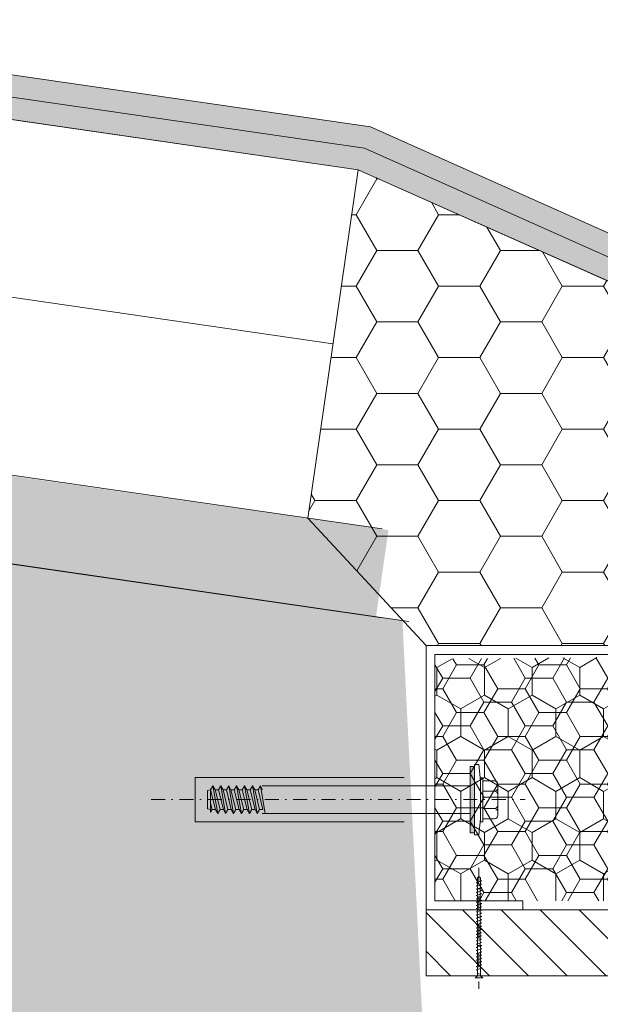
# Model space of a CAD drawing. Header units: millimetres. Extents: x -916886 to 3713765, y -2985421 to 1675785.
# Tile 64 of 656: x -42677 to -42545, y 75136 to 75360. Entities that reach past the tile are written whole.
import ezdxf

# ---------------------------------------------------------------- set-up
doc = ezdxf.new("R2010")
doc.units = ezdxf.units.MM
doc.linetypes.add('CARKOVANA', pattern=[5, 3, -2])
doc.linetypes.add('DASHDOT', pattern=[25.4, 12.7, -6.35, 0, -6.35])
doc.layers.add('_____detaily', color=1, linetype='Continuous')
for name, color, linetype, lineweight in [('A99_N_kce-pohl', 1, 'Continuous', 9), ('A99_N_kce-rez-ten', 1, 'Continuous', 9), ('A99_N_kce-rez-ten @ 200 VP1', 1, 'Continuous', 9), ('A99_N_kce-rez-ten @ 200 VP10', 1, 'Continuous', 9), ('A99_N_kce-rez-ten @ 200 VP11', 1, 'Continuous', 9), ('A99_N_kce-rez-ten @ 200 VP12', 1, 'Continuous', 9), ('A99_N_kce-rez-ten @ 200 VP13', 1, 'Continuous', 9), ('A99_N_kce-rez-ten @ 200 VP14', 1, 'Continuous', 9), ('A99_N_kce-rez-ten @ 200 VP15', 1, 'Continuous', 9), ('A99_N_kce-rez-ten @ 200 VP16', 1, 'Continuous', 9), ('A99_N_kce-rez-ten @ 200 VP17', 1, 'Continuous', 9), ('A99_N_kce-rez-ten @ 200 VP18', 1, 'Continuous', 9), ('A99_N_kce-rez-ten @ 200 VP19', 1, 'Continuous', 9), ('A99_N_kce-rez-ten @ 200 VP2', 1, 'Continuous', 9), ('A99_N_kce-rez-ten @ 200 VP20', 1, 'Continuous', 9), ('A99_N_kce-rez-ten @ 200 VP21', 1, 'Continuous', 9), ('A99_N_kce-rez-ten @ 200 VP22', 1, 'Continuous', 9), ('A99_N_kce-rez-ten @ 200 VP23', 1, 'Continuous', 9), ('A99_N_kce-rez-ten @ 200 VP24', 1, 'Continuous', 9), ('A99_N_kce-rez-ten @ 200 VP25', 1, 'Continuous', 9), ('A99_N_kce-rez-ten @ 200 VP26', 1, 'Continuous', 9), ('A99_N_kce-rez-ten @ 200 VP27', 1, 'Continuous', 9), ('A99_N_kce-rez-ten @ 200 VP28', 1, 'Continuous', 9), ('A99_N_kce-rez-ten @ 200 VP29', 1, 'Continuous', 9), ('A99_N_kce-rez-ten @ 200 VP3', 1, 'Continuous', 9), ('A99_N_kce-rez-ten @ 200 VP30', 1, 'Continuous', 9), ('A99_N_kce-rez-ten @ 200 VP32', 1, 'Continuous', 9), ('A99_N_kce-rez-ten @ 200 VP33', 1, 'Continuous', 9), ('A99_N_kce-rez-ten @ 200 VP34', 1, 'Continuous', 9), ('A99_N_kce-rez-ten @ 200 VP35', 1, 'Continuous', 9), ('A99_N_kce-rez-ten @ 200 VP36', 1, 'Continuous', 9), ('A99_N_kce-rez-ten @ 200 VP37', 1, 'Continuous', 9), ('A99_N_kce-rez-ten @ 200 VP39', 1, 'Continuous', 9), ('A99_N_kce-rez-ten @ 200 VP4', 1, 'Continuous', 9), ('A99_N_kce-rez-ten @ 200 VP40', 1, 'Continuous', 9), ('A99_N_kce-rez-ten @ 200 VP41', 1, 'Continuous', 9), ('A99_N_kce-rez-ten @ 200 VP42', 1, 'Continuous', 9), ('A99_N_kce-rez-ten @ 200 VP43', 1, 'Continuous', 9), ('A99_N_kce-rez-ten @ 200 VP46', 1, 'Continuous', 9), ('A99_N_kce-rez-ten @ 200 VP47', 1, 'Continuous', 9), ('A99_N_kce-rez-ten @ 200 VP48', 1, 'Continuous', 9), ('A99_N_kce-rez-ten @ 200 VP49', 1, 'Continuous', 9), ('A99_N_kce-rez-ten @ 200 VP50', 1, 'Continuous', 9), ('A99_N_kce-rez-ten @ 200 VP51', 1, 'Continuous', 9), ('A99_N_kce-rez-ten @ 200 VP6', 1, 'Continuous', 9), ('A99_N_kce-rez-ten @ 200 VP7', 1, 'Continuous', 9), ('A99_N_kce-rez-ten @ 200 VP8', 1, 'Continuous', 9), ('A99_N_kce-rez-ten @ 200 VPModel', 1, 'Continuous', 9), ('A99_N_sraf', 252, 'Continuous', 0), ('A99_S_kce-rez-ten', 7, 'Continuous', 9), ('A99_S_sraf', 252, 'Continuous', 9)]:
    doc.layers.add(name, color=color, linetype=linetype, lineweight=lineweight)
doc.linetypes.add('IZOLACE', pattern='A,0.00254,-2.54,[134,ltypeshp.shx,S=2.54,R=0,X=-2.54,Y=0],-5.08,[134,ltypeshp.shx,S=2.54,R=180,X=2.54,Y=0],-2.54', length=10.16254)
pattern_1 = [(270, (162135, 1144337.5), (5.41265875, -9.375), [6.25, -12.5]), (30, (162135, 1144337.5), (5.412658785, 9.37499998), [6.25, -12.5]), (330, (162135, 1144337.5), (10.825317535, -2e-08), [-12.5, 6.25])]
pattern_2 = [(180, (1144337.5, -162135), (-9.375, -5.41265875), [6.25, -12.5]), (300, (1144337.5, -162135), (9.37499998, -5.412658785), [6.25, -12.5]), (240, (1144337.5, -162135), (-2e-08, -10.825317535), [-12.5, 6.25])]
pattern_3 = [(1e-14, (-1144337.5, 162135), (9.375, 5.41265875), [6.25, -12.5]), (120, (-1144337.5, 162135), (-9.37499998, 5.412658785), [6.25, -12.5]), (60, (-1144337.5, 162135), (2e-08, 10.825317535), [-12.5, 6.25])]

# ---------------------------------------------------------------- blocks, each defined once
blk = doc.blocks.new('Befestiger_gross')
at = {"layer": '_____detaily', "linetype": 'Continuous', "lineweight": -2}
for p, q in [((0.53, 0.5), (0, 0)), ((0.53, 0.5), (0, 0)), ((0.53, -0.51), (0, 0)), ((0.53, -0.51), (0, 0)), ((2.14, 0.5), (0.53, 0.5)), ((2.14, 0.5), (0.53, 0.5)), ((0.57, 0.5), (0.56, 0.5)), ((0.56, 0.5), (0.56, 0.5)), ((0.57, 0.5), (0.56, 0.5)), ((0.56, 0.5), (0.56, 0.5)), ((1.67, -1.02), (2.31, 1.02)), ((2.31, 1.01), (2.14, 0.5)), ((2.31, 1.01), (2.46, 0.5)), ((2.31, 1.01), (2.46, 0.5)), ((3.33, 0.5), (2.46, 0.5)), ((3.33, 0.5), (2.46, 0.5)), ((2.86, -1.02), (3.49, 1.02)), ((3.49, 1.01), (3.33, 0.5)), ((3.49, 1.01), (3.65, 0.5)), ((3.49, 1.01), (3.65, 0.5)), ((4.52, 0.5), (3.65, 0.5)), ((4.52, 0.5), (3.65, 0.5)), ((4.04, -1.02), (4.68, 1.02)), ((4.52, 0.5), (4.68, 1.01)), ((4.68, 1.01), (4.83, 0.51)), ((4.68, 1.01), (4.83, 0.51)), ((5.69, 0.51), (4.83, 0.51)), ((5.69, 0.51), (4.83, 0.51)), ((5.22, -0.99), (5.86, 1.05)), ((5.69, 0.51), (5.86, 1.04)), ((5.86, 1.04), (6.02, 0.52)), ((5.86, 1.04), (6.02, 0.52)), ((6.88, 0.52), (6.02, 0.52)), ((6.02, 0.52), (6.02, 0.52)), ((6.88, 0.52), (6.02, 0.52)), ((6.02, 0.52), (6.02, 0.52)), ((6.41, -0.99), (7.05, 1.05)), ((6.88, 0.52), (7.05, 1.04)), ((7.05, 1.04), (7.2, 0.52)), ((7.05, 1.04), (7.2, 0.52)), ((8.07, 0.52), (7.2, 0.52)), ((8.07, 0.52), (7.2, 0.52)), ((7.59, -0.99), (8.23, 1.05)), ((8.07, 0.52), (8.23, 1.04)), ((8.23, 1.04), (8.39, 0.52)), ((8.23, 1.04), (8.39, 0.52)), ((9.26, 0.52), (8.39, 0.52)), ((9.26, 0.52), (8.39, 0.52)), ((8.78, -0.99), (9.42, 1.05)), ((9.26, 0.52), (9.42, 1.04)), ((9.42, 1.04), (9.58, 0.52)), ((9.42, 1.04), (9.58, 0.52)), ((10.46, 0.52), (9.58, 0.52)), ((10.46, 0.52), (9.58, 0.52)), ((9.98, -1.02), (10.62, 1.02)), ((10.62, 1.01), (10.46, 0.52)), ((10.62, 1.01), (10.77, 0.5)), ((10.62, 1.01), (10.77, 0.5)), ((11.64, 0.5), (10.77, 0.5)), ((11.64, 0.5), (10.77, 0.5)), ((11.16, -1.02), (11.8, 1.02)), ((11.8, 1.01), (11.64, 0.5)), ((11.8, 1.01), (11.96, 0.5)), ((11.8, 1.01), (11.96, 0.5)), ((12.83, 0.5), (11.96, 0.5)), ((12.83, 0.5), (11.96, 0.5)), ((12.35, -1.02), (12.99, 1.02)), ((12.99, 1.01), (12.83, 0.5)), ((12.99, 1.01), (13.14, 0.51)), ((12.99, 1.01), (13.14, 0.51)), ((14, 0.51), (13.14, 0.51)), ((14, 0.51), (13.14, 0.51)), ((13.53, -0.99), (14.17, 1.05)), ((14.17, 1.04), (14, 0.51)), ((14.17, 1.04), (14.32, 0.52)), ((14.17, 1.04), (14.32, 0.52)), ((15.19, 0.52), (14.32, 0.52)), ((14.32, 0.52), (14.32, 0.52)), ((15.19, 0.52), (14.32, 0.52)), ((14.32, 0.52), (14.32, 0.52)), ((14.72, -0.99), (15.36, 1.05)), ((15.36, 1.04), (15.19, 0.52)), ((15.36, 1.04), (15.51, 0.52)), ((15.36, 1.04), (15.51, 0.52)), ((16.38, 0.52), (15.51, 0.52)), ((16.38, 0.52), (15.51, 0.52)), ((15.9, -0.99), (16.54, 1.05)), ((16.54, 1.04), (16.38, 0.52)), ((16.54, 1.04), (16.7, 0.52)), ((16.54, 1.04), (16.7, 0.52)), ((17.57, 0.52), (16.7, 0.52)), ((17.57, 0.52), (16.7, 0.52)), ((17.09, -0.99), (17.73, 1.05)), ((17.73, 1.04), (17.57, 0.52)), ((17.73, 1.04), (17.89, 0.52)), ((17.73, 1.04), (17.89, 0.52)), ((18.75, 0.52), (17.89, 0.52)), ((18.75, 0.52), (17.89, 0.52)), ((18.28, -0.99), (18.92, 1.05)), ((18.92, 1.04), (18.75, 0.52)), ((18.92, 1.04), (19.07, 0.54)), ((18.92, 1.04), (19.07, 0.54)), ((19.95, 0.54), (19.07, 0.54)), ((19.95, 0.54), (19.07, 0.54)), ((19.47, -0.98), (20.11, 1.06)), ((20.11, 1.05), (19.95, 0.54)), ((20.11, 1.05), (20.27, 0.54)), ((20.11, 1.05), (20.27, 0.54)), ((21.14, 0.54), (20.27, 0.54)), ((20.27, 0.54), (20.27, 0.54)), ((21.14, 0.54), (20.27, 0.54)), ((20.27, 0.54), (20.27, 0.54)), ((20.66, -0.98), (21.3, 1.06)), ((21.3, 1.05), (21.14, 0.54)), ((21.3, 1.05), (21.46, 0.54)), ((21.3, 1.05), (21.46, 0.54)), ((22.32, 0.54), (21.46, 0.54)), ((22.32, 0.54), (21.46, 0.54)), ((21.85, -0.98), (22.49, 1.06)), ((22.49, 1.05), (22.32, 0.54)), ((22.49, 1.05), (22.64, 0.54)), ((22.49, 1.05), (22.64, 0.54)), ((23.51, 0.54), (22.64, 0.54)), ((23.51, 0.54), (22.64, 0.54)), ((23.04, -0.98), (23.67, 1.06)), ((23.67, 1.05), (23.51, 0.54)), ((23.67, 1.05), (23.83, 0.54)), ((23.67, 1.05), (23.83, 0.54)), ((24.7, 0.54), (23.83, 0.54)), ((24.7, 0.54), (23.83, 0.54)), ((24.22, -0.98), (24.86, 1.06)), ((24.86, 1.05), (24.7, 0.54)), ((24.86, 1.05), (25.02, 0.54)), ((24.86, 1.05), (25.02, 0.54)), ((25.88, 0.54), (25.02, 0.54)), ((25.88, 0.54), (25.02, 0.54)), ((25.41, -0.99), (26.05, 1.06)), ((26.05, 1.05), (25.88, 0.54)), ((26.05, 1.05), (26.2, 0.54)), ((26.05, 1.05), (26.2, 0.54)), ((27.04, 0.54), (26.2, 0.54)), ((27.04, 0.54), (26.2, 0.54)), ((26.55, -1.02), (27.19, 1.03)), ((27.19, 1.02), (27.04, 0.54)), ((27.19, 1.02), (27.34, 0.5)), ((27.19, 1.02), (27.34, 0.5)), ((28.21, 0.5), (27.34, 0.5)), ((28.21, 0.5), (27.34, 0.5)), ((27.74, -1.02), (28.38, 1.03)), ((28.38, 1.02), (28.21, 0.5)), ((28.38, 1.02), (28.53, 0.5)), ((28.38, 1.02), (28.53, 0.5)), ((29.4, 0.5), (28.53, 0.5)), ((28.53, 0.5), (28.53, 0.5)), ((29.4, 0.5), (28.53, 0.5)), ((28.53, 0.5), (28.53, 0.5)), ((28.92, -1.02), (29.56, 1.03)), ((29.56, 1.02), (29.4, 0.5)), ((29.56, 1.02), (29.72, 0.5)), ((29.56, 1.02), (29.72, 0.5)), ((30.59, 0.5), (29.72, 0.5)), ((30.59, 0.5), (29.72, 0.5)), ((30.11, -1.02), (30.75, 1.03)), ((30.75, 1.02), (30.59, 0.5)), ((30.75, 1.02), (30.91, 0.5)), ((30.75, 1.02), (30.91, 0.5)), ((31.77, 0.5), (30.91, 0.5)), ((31.77, 0.5), (30.91, 0.5)), ((31.3, -1.02), (31.94, 1.03)), ((31.94, 1.02), (31.77, 0.5)), ((31.94, 1.02), (32.09, 0.5)), ((31.94, 1.02), (32.09, 0.5)), ((32.96, 0.5), (32.09, 0.5)), ((32.96, 0.5), (32.09, 0.5)), ((32.49, -1.02), (33.12, 1.03)), ((33.12, 1.02), (32.96, 0.5)), ((33.12, 1.02), (33.28, 0.5)), ((33.12, 1.02), (33.28, 0.5)), ((34.15, 0.5), (33.28, 0.5)), ((34.15, 0.5), (33.28, 0.5)), ((33.67, -1.02), (34.31, 1.03)), ((34.31, 1.02), (34.15, 0.5)), ((34.31, 1.02), (34.47, 0.5)), ((34.31, 1.02), (34.47, 0.5)), ((36.49, 0.5), (34.47, 0.5)), ((36.49, 0.5), (34.47, 0.5)), ((36.49, 0.5), (37.27, 1.44)), ((36.49, 0.5), (37.27, 1.44)), ((37.27, -1.44), (37.27, 1.44)), ((37.27, -1.44), (37.27, 1.44)), ((1.51, -0.51), (0.53, -0.51)), ((1.51, -0.51), (0.53, -0.51)), ((1.51, -0.51), (1.67, -1.02)), ((1.51, -0.51), (1.67, -1.02)), ((1.67, -1.02), (1.83, -0.51)), ((2.7, -0.51), (1.83, -0.51)), ((2.7, -0.51), (1.83, -0.51)), ((2.7, -0.51), (2.85, -1.02)), ((2.7, -0.51), (2.85, -1.02)), ((2.85, -1.02), (3.01, -0.51)), ((3.89, -0.51), (3.01, -0.51)), ((3.89, -0.51), (3.01, -0.51)), ((3.89, -0.51), (4.04, -1.02)), ((3.89, -0.51), (4.04, -1.02)), ((4.21, -0.49), (4.04, -1.02)), ((5.06, -0.49), (4.21, -0.49)), ((5.06, -0.49), (4.21, -0.49)), ((5.06, -0.49), (5.22, -0.99)), ((5.06, -0.49), (5.22, -0.99)), ((5.38, -0.49), (5.22, -0.99)), ((6.25, -0.49), (5.38, -0.49)), ((6.25, -0.49), (5.38, -0.49)), ((6.25, -0.49), (6.4, -0.99)), ((6.25, -0.49), (6.4, -0.99)), ((6.57, -0.49), (6.4, -0.99)), ((7.44, -0.49), (6.57, -0.49)), ((7.44, -0.49), (6.57, -0.49)), ((7.44, -0.49), (7.59, -0.99)), ((7.44, -0.49), (7.59, -0.99)), ((7.75, -0.49), (7.59, -0.99)), ((8.63, -0.49), (7.75, -0.49)), ((8.63, -0.49), (7.75, -0.49)), ((8.63, -0.49), (8.78, -0.99)), ((8.63, -0.49), (8.78, -0.99)), ((8.94, -0.49), (8.78, -0.99)), ((9.81, -0.49), (8.94, -0.49)), ((9.81, -0.49), (8.94, -0.49)), ((9.81, -0.49), (9.97, -1.02)), ((9.81, -0.49), (9.97, -1.02)), ((10.14, -0.51), (9.97, -1.02)), ((11.01, -0.51), (10.14, -0.51)), ((11.01, -0.51), (10.14, -0.51)), ((11.01, -0.51), (11.16, -1.02)), ((11.01, -0.51), (11.16, -1.02)), ((11.32, -0.51), (11.16, -1.02)), ((12.19, -0.51), (11.32, -0.51)), ((12.19, -0.51), (11.32, -0.51)), ((12.19, -0.51), (12.35, -1.02)), ((12.19, -0.51), (12.35, -1.02)), ((12.54, -0.49), (12.35, -1.02)), ((13.37, -0.49), (12.54, -0.49)), ((13.37, -0.49), (12.54, -0.49)), ((13.37, -0.49), (13.53, -0.99)), ((13.37, -0.49), (13.53, -0.99)), ((13.69, -0.49), (13.53, -0.99)), ((14.56, -0.49), (13.69, -0.49)), ((14.56, -0.49), (13.69, -0.49)), ((14.56, -0.49), (14.71, -0.99)), ((14.56, -0.49), (14.71, -0.99)), ((14.88, -0.49), (14.71, -0.99)), ((15.75, -0.49), (14.88, -0.49)), ((15.75, -0.49), (14.88, -0.49)), ((15.75, -0.49), (15.9, -0.99)), ((15.75, -0.49), (15.9, -0.99)), ((16.06, -0.49), (15.9, -0.99)), ((16.93, -0.49), (16.06, -0.49)), ((16.93, -0.49), (16.06, -0.49)), ((16.93, -0.49), (17.09, -0.99)), ((16.93, -0.49), (17.09, -0.99)), ((17.25, -0.49), (17.09, -0.99)), ((18.12, -0.49), (17.25, -0.49)), ((18.12, -0.49), (17.25, -0.49)), ((18.12, -0.49), (18.28, -0.99)), ((18.12, -0.49), (18.28, -0.99)), ((18.44, -0.47), (18.28, -0.99)), ((19.32, -0.47), (18.44, -0.47)), ((19.32, -0.47), (18.44, -0.47)), ((19.32, -0.47), (19.47, -0.98)), ((19.32, -0.47), (19.47, -0.98)), ((19.63, -0.47), (19.47, -0.98)), ((20.5, -0.47), (19.63, -0.47)), ((20.5, -0.47), (19.63, -0.47)), ((20.5, -0.47), (20.66, -0.98)), ((20.5, -0.47), (20.66, -0.98)), ((20.82, -0.47), (20.66, -0.98)), ((21.69, -0.47), (20.82, -0.47)), ((21.69, -0.47), (20.82, -0.47)), ((21.69, -0.47), (21.85, -0.98)), ((21.69, -0.47), (21.85, -0.98)), ((22.01, -0.47), (21.85, -0.98)), ((22.88, -0.47), (22.01, -0.47)), ((22.88, -0.47), (22.01, -0.47)), ((22.88, -0.47), (23.03, -0.98)), ((22.88, -0.47), (23.03, -0.98)), ((23.19, -0.47), (23.03, -0.98)), ((24.07, -0.47), (23.19, -0.47)), ((24.07, -0.47), (23.19, -0.47)), ((24.07, -0.47), (24.22, -0.98)), ((24.07, -0.47), (24.22, -0.98)), ((24.38, -0.47), (24.22, -0.98)), ((25.25, -0.47), (24.38, -0.47)), ((25.25, -0.47), (24.38, -0.47)), ((25.25, -0.47), (25.41, -0.98)), ((25.25, -0.47), (25.41, -0.98)), ((25.56, -0.51), (25.41, -0.98)), ((26.39, -0.51), (25.56, -0.51)), ((26.39, -0.51), (25.56, -0.51)), ((26.39, -0.51), (26.55, -1.01)), ((26.39, -0.51), (26.55, -1.01)), ((26.71, -0.51), (26.55, -1.01)), ((27.58, -0.51), (26.71, -0.51)), ((27.58, -0.51), (26.71, -0.51)), ((27.58, -0.51), (27.73, -1.01)), ((27.58, -0.51), (27.73, -1.01)), ((27.9, -0.51), (27.73, -1.01)), ((28.77, -0.51), (27.9, -0.51)), ((28.77, -0.51), (27.9, -0.51)), ((28.77, -0.51), (28.92, -1.01)), ((28.77, -0.51), (28.92, -1.01)), ((29.08, -0.51), (28.92, -1.01)), ((29.95, -0.51), (29.08, -0.51)), ((29.95, -0.51), (29.08, -0.51)), ((29.95, -0.51), (30.11, -1.02)), ((29.95, -0.51), (30.11, -1.02)), ((30.27, -0.51), (30.11, -1.02)), ((31.14, -0.51), (30.27, -0.51)), ((31.14, -0.51), (30.27, -0.51)), ((31.14, -0.51), (31.3, -1.02)), ((31.14, -0.51), (31.3, -1.02)), ((31.46, -0.51), (31.3, -1.02)), ((32.33, -0.51), (31.46, -0.51)), ((32.33, -0.51), (31.46, -0.51)), ((32.33, -0.51), (32.49, -1.02)), ((32.33, -0.51), (32.49, -1.02)), ((32.64, -0.51), (32.49, -1.02)), ((33.52, -0.51), (32.64, -0.51)), ((33.52, -0.51), (32.64, -0.51)), ((33.52, -0.51), (33.67, -1.02)), ((33.52, -0.51), (33.67, -1.02)), ((33.83, -0.5), (33.67, -1.02)), ((36.51, -0.5), (33.83, -0.5)), ((36.51, -0.5), (33.83, -0.5)), ((36.51, -0.5), (37.27, -1.44)), ((36.51, -0.5), (37.27, -1.44))]:
    blk.add_line(p, q, dxfattribs=at)
blk = doc.blocks.new('*U5668')
at = {"layer": 'A99_N_kce-rez-ten @ 200 VP1', "linetype": 'Continuous', "lineweight": 0}
h = blk.add_hatch(dxfattribs=at)
h.set_pattern_fill('HONEY', scale=0.25, angle=180, style=2)
h.set_pattern_definition(pattern_1)
h.paths.add_polyline_path([(-42447, 75215.5), (-42583, 75214.5), (-42583, 75159.5), (-42447, 75159.5)])
at = {"layer": 'A99_N_kce-rez-ten @ 200 VP10', "linetype": 'Continuous', "lineweight": 0}
h = blk.add_hatch(dxfattribs=at)
h.set_pattern_fill('HONEY', scale=0.25, angle=180, style=2)
h.set_pattern_definition(pattern_1)
h.paths.add_polyline_path([(-42447, 75215.5), (-42583, 75214.5), (-42583, 75159.5), (-42447, 75159.5)])
at = {"layer": 'A99_N_kce-rez-ten @ 200 VP11', "linetype": 'Continuous', "lineweight": 0}
h = blk.add_hatch(dxfattribs=at)
h.set_pattern_fill('HONEY', scale=0.25, angle=180, style=2)
h.set_pattern_definition(pattern_1)
h.paths.add_polyline_path([(-42447, 75215.5), (-42583, 75214.5), (-42583, 75159.5), (-42447, 75159.5)])
at = {"layer": 'A99_N_kce-rez-ten @ 200 VP12', "linetype": 'Continuous', "lineweight": 0}
h = blk.add_hatch(dxfattribs=at)
h.set_pattern_fill('HONEY', scale=0.25, angle=180, style=2)
h.set_pattern_definition(pattern_1)
h.paths.add_polyline_path([(-42447, 75215.5), (-42583, 75214.5), (-42583, 75159.5), (-42447, 75159.5)])
at = {"layer": 'A99_N_kce-rez-ten @ 200 VP13', "linetype": 'Continuous', "lineweight": 0}
h = blk.add_hatch(dxfattribs=at)
h.set_pattern_fill('HONEY', scale=0.25, angle=180, style=2)
h.set_pattern_definition(pattern_2)
h.paths.add_polyline_path([(-42447, 75215.5), (-42583, 75214.5), (-42583, 75159.5), (-42447, 75159.5)])
at = {"layer": 'A99_N_kce-rez-ten @ 200 VP14', "linetype": 'Continuous', "lineweight": 0}
h = blk.add_hatch(dxfattribs=at)
h.set_pattern_fill('HONEY', scale=0.25, angle=180, style=2)
h.set_pattern_definition(pattern_1)
h.paths.add_polyline_path([(-42447, 75215.5), (-42583, 75214.5), (-42583, 75159.5), (-42447, 75159.5)])
at = {"layer": 'A99_N_kce-rez-ten @ 200 VP15', "linetype": 'Continuous', "lineweight": 0}
h = blk.add_hatch(dxfattribs=at)
h.set_pattern_fill('HONEY', scale=0.25, angle=180, style=2)
h.set_pattern_definition(pattern_1)
h.paths.add_polyline_path([(-42447, 75215.5), (-42583, 75214.5), (-42583, 75159.5), (-42447, 75159.5)])
at = {"layer": 'A99_N_kce-rez-ten @ 200 VP16', "linetype": 'Continuous', "lineweight": 0}
h = blk.add_hatch(dxfattribs=at)
h.set_pattern_fill('HONEY', scale=0.25, angle=180, style=2)
h.set_pattern_definition(pattern_2)
h.paths.add_polyline_path([(-42447, 75215.5), (-42583, 75214.5), (-42583, 75159.5), (-42447, 75159.5)])
at = {"layer": 'A99_N_kce-rez-ten @ 200 VP17', "linetype": 'Continuous', "lineweight": 0}
h = blk.add_hatch(dxfattribs=at)
h.set_pattern_fill('HONEY', scale=0.25, angle=180, style=2)
h.set_pattern_definition(pattern_1)
h.paths.add_polyline_path([(-42447, 75215.5), (-42583, 75214.5), (-42583, 75159.5), (-42447, 75159.5)])
at = {"layer": 'A99_N_kce-rez-ten @ 200 VP18', "linetype": 'Continuous', "lineweight": 0}
h = blk.add_hatch(dxfattribs=at)
h.set_pattern_fill('HONEY', scale=0.25, angle=180, style=2)
h.set_pattern_definition(pattern_3)
h.paths.add_polyline_path([(-42447, 75215.5), (-42583, 75214.5), (-42583, 75159.5), (-42447, 75159.5)])
at = {"layer": 'A99_N_kce-rez-ten @ 200 VP19', "linetype": 'Continuous', "lineweight": 0}
h = blk.add_hatch(dxfattribs=at)
h.set_pattern_fill('HONEY', scale=0.25, angle=180, style=2)
h.set_pattern_definition(pattern_2)
h.paths.add_polyline_path([(-42447, 75215.5), (-42583, 75214.5), (-42583, 75159.5), (-42447, 75159.5)])
at = {"layer": 'A99_N_kce-rez-ten @ 200 VP2', "linetype": 'Continuous', "lineweight": 0}
h = blk.add_hatch(dxfattribs=at)
h.set_pattern_fill('HONEY', scale=0.25, angle=180, style=2)
h.set_pattern_definition(pattern_1)
h.paths.add_polyline_path([(-42447, 75215.5), (-42583, 75214.5), (-42583, 75159.5), (-42447, 75159.5)])
at = {"layer": 'A99_N_kce-rez-ten @ 200 VP20', "linetype": 'Continuous', "lineweight": 0}
h = blk.add_hatch(dxfattribs=at)
h.set_pattern_fill('HONEY', scale=0.25, angle=180, style=2)
h.set_pattern_definition(pattern_1)
h.paths.add_polyline_path([(-42447, 75215.5), (-42583, 75214.5), (-42583, 75159.5), (-42447, 75159.5)])
at = {"layer": 'A99_N_kce-rez-ten @ 200 VP21', "linetype": 'Continuous', "lineweight": 0}
h = blk.add_hatch(dxfattribs=at)
h.set_pattern_fill('HONEY', scale=0.25, angle=180, style=2)
h.set_pattern_definition(pattern_1)
h.paths.add_polyline_path([(-42447, 75215.5), (-42583, 75214.5), (-42583, 75159.5), (-42447, 75159.5)])
at = {"layer": 'A99_N_kce-rez-ten @ 200 VP22', "linetype": 'Continuous', "lineweight": 0}
h = blk.add_hatch(dxfattribs=at)
h.set_pattern_fill('HONEY', scale=0.25, angle=180, style=2)
h.set_pattern_definition(pattern_3)
h.paths.add_polyline_path([(-42447, 75215.5), (-42583, 75214.5), (-42583, 75159.5), (-42447, 75159.5)])
at = {"layer": 'A99_N_kce-rez-ten @ 200 VP23', "linetype": 'Continuous', "lineweight": 0}
h = blk.add_hatch(dxfattribs=at)
h.set_pattern_fill('HONEY', scale=0.25, angle=180, style=2)
h.set_pattern_definition(pattern_2)
h.paths.add_polyline_path([(-42447, 75215.5), (-42583, 75214.5), (-42583, 75159.5), (-42447, 75159.5)])
at = {"layer": 'A99_N_kce-rez-ten @ 200 VP24', "linetype": 'Continuous', "lineweight": 0}
h = blk.add_hatch(dxfattribs=at)
h.set_pattern_fill('HONEY', scale=0.25, angle=180, style=2)
h.set_pattern_definition(pattern_1)
h.paths.add_polyline_path([(-42447, 75215.5), (-42583, 75214.5), (-42583, 75159.5), (-42447, 75159.5)])
at = {"layer": 'A99_N_kce-rez-ten @ 200 VP25', "linetype": 'Continuous', "lineweight": 0}
h = blk.add_hatch(dxfattribs=at)
h.set_pattern_fill('HONEY', scale=0.25, angle=180, style=2)
h.set_pattern_definition(pattern_1)
h.paths.add_polyline_path([(-42447, 75215.5), (-42583, 75214.5), (-42583, 75159.5), (-42447, 75159.5)])
at = {"layer": 'A99_N_kce-rez-ten @ 200 VP26', "linetype": 'Continuous', "lineweight": 0}
h = blk.add_hatch(dxfattribs=at)
h.set_pattern_fill('HONEY', scale=0.25, angle=180, style=2)
h.set_pattern_definition(pattern_1)
h.paths.add_polyline_path([(-42447, 75215.5), (-42583, 75214.5), (-42583, 75159.5), (-42447, 75159.5)])
at = {"layer": 'A99_N_kce-rez-ten @ 200 VP27', "linetype": 'Continuous', "lineweight": 0}
h = blk.add_hatch(dxfattribs=at)
h.set_pattern_fill('HONEY', scale=0.25, angle=180, style=2)
h.set_pattern_definition(pattern_3)
h.paths.add_polyline_path([(-42447, 75215.5), (-42583, 75214.5), (-42583, 75159.5), (-42447, 75159.5)])
at = {"layer": 'A99_N_kce-rez-ten @ 200 VP28', "linetype": 'Continuous', "lineweight": 0}
h = blk.add_hatch(dxfattribs=at)
h.set_pattern_fill('HONEY', scale=0.25, angle=180, style=2)
h.set_pattern_definition(pattern_1)
h.paths.add_polyline_path([(-42447, 75215.5), (-42583, 75214.5), (-42583, 75159.5), (-42447, 75159.5)])
at = {"layer": 'A99_N_kce-rez-ten @ 200 VP29', "linetype": 'Continuous', "lineweight": 0}
h = blk.add_hatch(dxfattribs=at)
h.set_pattern_fill('HONEY', scale=0.25, angle=180, style=2)
h.set_pattern_definition(pattern_1)
h.paths.add_polyline_path([(-42447, 75215.5), (-42583, 75214.5), (-42583, 75159.5), (-42447, 75159.5)])
at = {"layer": 'A99_N_kce-rez-ten @ 200 VP3', "linetype": 'Continuous', "lineweight": 0}
h = blk.add_hatch(dxfattribs=at)
h.set_pattern_fill('HONEY', scale=0.25, angle=180, style=2)
h.set_pattern_definition(pattern_1)
h.paths.add_polyline_path([(-42447, 75215.5), (-42583, 75214.5), (-42583, 75159.5), (-42447, 75159.5)])
at = {"layer": 'A99_N_kce-rez-ten @ 200 VP30', "linetype": 'Continuous', "lineweight": 0}
h = blk.add_hatch(dxfattribs=at)
h.set_pattern_fill('HONEY', scale=0.25, angle=180, style=2)
h.set_pattern_definition(pattern_1)
h.paths.add_polyline_path([(-42447, 75215.5), (-42583, 75214.5), (-42583, 75159.5), (-42447, 75159.5)])
at = {"layer": 'A99_N_kce-rez-ten @ 200 VP32', "linetype": 'Continuous', "lineweight": 0}
h = blk.add_hatch(dxfattribs=at)
h.set_pattern_fill('HONEY', scale=0.25, angle=180, style=2)
h.set_pattern_definition(pattern_1)
h.paths.add_polyline_path([(-42447, 75215.5), (-42583, 75214.5), (-42583, 75159.5), (-42447, 75159.5)])
at = {"layer": 'A99_N_kce-rez-ten @ 200 VP33', "linetype": 'Continuous', "lineweight": 0}
h = blk.add_hatch(dxfattribs=at)
h.set_pattern_fill('HONEY', scale=0.25, angle=180, style=2)
h.set_pattern_definition(pattern_1)
h.paths.add_polyline_path([(-42447, 75215.5), (-42583, 75214.5), (-42583, 75159.5), (-42447, 75159.5)])
at = {"layer": 'A99_N_kce-rez-ten @ 200 VP34', "linetype": 'Continuous', "lineweight": 0}
h = blk.add_hatch(dxfattribs=at)
h.set_pattern_fill('HONEY', scale=0.25, angle=180, style=2)
h.set_pattern_definition(pattern_1)
h.paths.add_polyline_path([(-42447, 75215.5), (-42583, 75214.5), (-42583, 75159.5), (-42447, 75159.5)])
at = {"layer": 'A99_N_kce-rez-ten @ 200 VP35', "linetype": 'Continuous', "lineweight": 0}
h = blk.add_hatch(dxfattribs=at)
h.set_pattern_fill('HONEY', scale=0.25, angle=180, style=2)
h.set_pattern_definition(pattern_1)
h.paths.add_polyline_path([(-42447, 75215.5), (-42583, 75214.5), (-42583, 75159.5), (-42447, 75159.5)])
at = {"layer": 'A99_N_kce-rez-ten @ 200 VP36', "linetype": 'Continuous', "lineweight": 0}
h = blk.add_hatch(dxfattribs=at)
h.set_pattern_fill('HONEY', scale=0.25, angle=180, style=2)
h.set_pattern_definition(pattern_1)
h.paths.add_polyline_path([(-42447, 75215.5), (-42583, 75214.5), (-42583, 75159.5), (-42447, 75159.5)])
at = {"layer": 'A99_N_kce-rez-ten @ 200 VP37', "linetype": 'Continuous', "lineweight": 0}
h = blk.add_hatch(dxfattribs=at)
h.set_pattern_fill('HONEY', scale=0.25, angle=180, style=2)
h.set_pattern_definition(pattern_1)
h.paths.add_polyline_path([(-42447, 75215.5), (-42583, 75214.5), (-42583, 75159.5), (-42447, 75159.5)])
at = {"layer": 'A99_N_kce-rez-ten @ 200 VP39', "linetype": 'Continuous', "lineweight": 0}
h = blk.add_hatch(dxfattribs=at)
h.set_pattern_fill('HONEY', scale=0.25, angle=180, style=2)
h.set_pattern_definition(pattern_1)
h.paths.add_polyline_path([(-42447, 75215.5), (-42583, 75214.5), (-42583, 75159.5), (-42447, 75159.5)])
at = {"layer": 'A99_N_kce-rez-ten @ 200 VP4', "linetype": 'Continuous', "lineweight": 0}
h = blk.add_hatch(dxfattribs=at)
h.set_pattern_fill('HONEY', scale=0.25, angle=180, style=2)
h.set_pattern_definition(pattern_1)
h.paths.add_polyline_path([(-42447, 75215.5), (-42583, 75214.5), (-42583, 75159.5), (-42447, 75159.5)])
at = {"layer": 'A99_N_kce-rez-ten @ 200 VP40', "linetype": 'Continuous', "lineweight": 0}
h = blk.add_hatch(dxfattribs=at)
h.set_pattern_fill('HONEY', scale=0.25, angle=180, style=2)
h.set_pattern_definition(pattern_1)
h.paths.add_polyline_path([(-42447, 75215.5), (-42583, 75214.5), (-42583, 75159.5), (-42447, 75159.5)])
at = {"layer": 'A99_N_kce-rez-ten @ 200 VP41', "linetype": 'Continuous', "lineweight": 0}
h = blk.add_hatch(dxfattribs=at)
h.set_pattern_fill('HONEY', scale=0.25, angle=180, style=2)
h.set_pattern_definition(pattern_1)
h.paths.add_polyline_path([(-42447, 75215.5), (-42583, 75214.5), (-42583, 75159.5), (-42447, 75159.5)])
at = {"layer": 'A99_N_kce-rez-ten @ 200 VP42', "linetype": 'Continuous', "lineweight": 0}
h = blk.add_hatch(dxfattribs=at)
h.set_pattern_fill('HONEY', scale=0.25, angle=180, style=2)
h.set_pattern_definition(pattern_1)
h.paths.add_polyline_path([(-42447, 75215.5), (-42583, 75214.5), (-42583, 75159.5), (-42447, 75159.5)])
at = {"layer": 'A99_N_kce-rez-ten @ 200 VP43', "linetype": 'Continuous', "lineweight": 0}
h = blk.add_hatch(dxfattribs=at)
h.set_pattern_fill('HONEY', scale=0.25, angle=180, style=2)
h.set_pattern_definition([(180, (1144337.5, -162135), (-9.375, -5.41265875), [6.25, -12.5]), (300, (1144337.5, -162135), (9.37499998, -5.412658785), [6.25, -12.5]), (240, (1144337.5, -162135), (-2e-08, -10.825317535), [-12.5, 6.25])])
h.paths.add_polyline_path([(-42447, 75215.5), (-42583, 75214.5), (-42583, 75159.5), (-42447, 75159.5)])
at = {"layer": 'A99_N_kce-rez-ten @ 200 VP46', "linetype": 'Continuous', "lineweight": 0}
h = blk.add_hatch(dxfattribs=at)
h.set_pattern_fill('HONEY', scale=0.25, angle=180, style=2)
h.set_pattern_definition(pattern_1)
h.paths.add_polyline_path([(-42447, 75215.5), (-42583, 75214.5), (-42583, 75159.5), (-42447, 75159.5)])
at = {"layer": 'A99_N_kce-rez-ten @ 200 VP47', "linetype": 'Continuous', "lineweight": 0}
h = blk.add_hatch(dxfattribs=at)
h.set_pattern_fill('HONEY', scale=0.25, angle=180, style=2)
h.set_pattern_definition(pattern_1)
h.paths.add_polyline_path([(-42447, 75215.5), (-42583, 75214.5), (-42583, 75159.5), (-42447, 75159.5)])
at = {"layer": 'A99_N_kce-rez-ten @ 200 VP48', "linetype": 'Continuous', "lineweight": 0}
h = blk.add_hatch(dxfattribs=at)
h.set_pattern_fill('HONEY', scale=0.25, angle=180, style=2)
h.set_pattern_definition(pattern_3)
h.paths.add_polyline_path([(-42447, 75215.5), (-42583, 75214.5), (-42583, 75159.5), (-42447, 75159.5)])
at = {"layer": 'A99_N_kce-rez-ten @ 200 VP49', "linetype": 'Continuous', "lineweight": 0}
h = blk.add_hatch(dxfattribs=at)
h.set_pattern_fill('HONEY', scale=0.25, angle=180, style=2)
h.set_pattern_definition(pattern_1)
h.paths.add_polyline_path([(-42447, 75215.5), (-42583, 75214.5), (-42583, 75159.5), (-42447, 75159.5)])
at = {"layer": 'A99_N_kce-rez-ten @ 200 VP50', "linetype": 'Continuous', "lineweight": 0}
h = blk.add_hatch(dxfattribs=at)
h.set_pattern_fill('HONEY', scale=0.25, angle=180, style=2)
h.set_pattern_definition(pattern_1)
h.paths.add_polyline_path([(-42447, 75215.5), (-42583, 75214.5), (-42583, 75159.5), (-42447, 75159.5)])
at = {"layer": 'A99_N_kce-rez-ten @ 200 VP51', "linetype": 'Continuous', "lineweight": 0}
h = blk.add_hatch(dxfattribs=at)
h.set_pattern_fill('HONEY', scale=0.25, angle=180, style=2)
h.set_pattern_definition(pattern_1)
h.paths.add_polyline_path([(-42447, 75215.5), (-42583, 75214.5), (-42583, 75159.5), (-42447, 75159.5)])
at = {"layer": 'A99_N_kce-rez-ten @ 200 VP6', "linetype": 'Continuous', "lineweight": 0}
h = blk.add_hatch(dxfattribs=at)
h.set_pattern_fill('HONEY', scale=0.25, angle=180, style=2)
h.set_pattern_definition(pattern_1)
h.paths.add_polyline_path([(-42447, 75215.5), (-42583, 75214.5), (-42583, 75159.5), (-42447, 75159.5)])
at = {"layer": 'A99_N_kce-rez-ten @ 200 VP7', "linetype": 'Continuous', "lineweight": 0}
h = blk.add_hatch(dxfattribs=at)
h.set_pattern_fill('HONEY', scale=0.25, angle=180, style=2)
h.set_pattern_definition(pattern_1)
h.paths.add_polyline_path([(-42447, 75215.5), (-42583, 75214.5), (-42583, 75159.5), (-42447, 75159.5)])
at = {"layer": 'A99_N_kce-rez-ten @ 200 VP8', "linetype": 'Continuous', "lineweight": 0}
h = blk.add_hatch(dxfattribs=at)
h.set_pattern_fill('HONEY', scale=0.25, angle=180, style=2)
h.set_pattern_definition(pattern_1)
h.paths.add_polyline_path([(-42447, 75215.5), (-42583, 75214.5), (-42583, 75159.5), (-42447, 75159.5)])
at = {"layer": 'A99_N_kce-rez-ten @ 200 VPModel', "linetype": 'Continuous', "lineweight": 0}
h = blk.add_hatch(dxfattribs=at)
h.set_pattern_fill('HONEY', scale=0.25, angle=180, style=2)
h.set_pattern_definition([(270, (162135, 1144337.5), (5.41265875, -9.375), [6.25, -12.5]), (30, (162135, 1144337.5), (5.412658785, 9.37499998), [6.25, -12.5]), (330, (162135, 1144337.5), (10.825317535, -2e-08), [-12.5, 6.25])])
h.paths.add_polyline_path([(-42447, 75215.5), (-42583, 75214.5), (-42583, 75159.5), (-42447, 75159.5)])

msp = doc.modelspace()

# ---------------------------------------------------------------- hatches: boundary and pattern name
at = {"layer": 'A99_N_kce-rez-ten', "lineweight": 0}
msp.add_hatch(color=7, dxfattribs=at).paths.add_polyline_path([(-42574, 75175), (-42574, 75190), (-42575, 75190), (-42575, 75175)])
at = {"layer": 'A99_N_kce-rez-ten', "lineweight": 0, "transparency": 33554562}
h = msp.add_hatch(dxfattribs=at)
h.set_pattern_fill('ANSI31', scale=50, angle=180)
h.set_pattern_definition([(315, (-47005, 128234.6666), (4.4194174, 4.4194174), [])])
h.paths.add_polyline_path([(-42425, 75157.5), (-42585, 75157.5), (-42585, 75142.5), (-42425, 75142.5)])
at = {"layer": 'A99_N_sraf', "lineweight": 0, "transparency": 33554562}
h = msp.add_hatch(dxfattribs=at)
h.set_pattern_fill('HONEY', scale=75, angle=180)
h.set_pattern_definition([(180, (162135, 127350), (-14.0625, -8.11898812), [9.375, -18.75]), (300, (162135, 127350), (14.06249997, -8.11898818), [9.375, -18.75]), (240, (162135, 127350), (-3e-08, -16.2379763), [-18.75, 9.375])])
h.paths.add_polyline_path([(-42445, 75217.5), (-42444.99, 75256.41), (-42600.46, 75325.65), (-42611.94, 75246.5), (-42585, 75217.5)])
at = {"layer": 'A99_S_sraf', "lineweight": 0, "transparency": 33554687}
h = msp.add_hatch(dxfattribs=at)
h.set_pattern_fill('ZELEZOBETON', scale=10, angle=180)
h.set_pattern_definition([(315, (-46720, 146260), (35.35534, 35.35534), []), (315, (-46720, 146245.86), (35.35534, 35.35534), []), (315, (-46720, 146217.574), (49.497475, 21.213203), [20, -10, 0, -10])])
h.paths.add_polyline_path([(-43444.58, 81097.87), (-43505.53, 81094.82), (-43643.05, 81087.95), (-43694.27, 81085.39), (-43692.27, 81045.44), (-43462.06, 81046.93), (-43407.18, 79948.3), (-43636.39, 79926.84), (-43632.4, 79846.94), (-43402.19, 79848.43), (-43347.3, 78749.8), (-43576.42, 78728.34), (-43572.42, 78648.43), (-43342.31, 78649.92), (-43287.43, 77551.29), (-43516.49, 77529.84), (-43512.5, 77449.93), (-43282.44, 77451.42), (-43227.55, 76352.79), (-43456.77, 76331.32), (-43452.57, 76251.42), (-43222.56, 76252.91), (-43167.68, 75154.28), (-43396.64, 75132.84), (-43394.64, 75092.88), (-42585.9, 75133.28), (-42590.4, 75223.17), (-43155.19, 75305.09)])

# ---------------------------------------------------------------- linework, layer by layer
at = {"layer": 'A99_N_kce-pohl', "color": 7, "lineweight": 0}
msp.add_lwpolyline([(-43079.59, 75395.17), (-42600.46, 75325.65)], dxfattribs=at)
at = {"layer": 'A99_N_kce-pohl', "color": 7, "linetype": 'Continuous', "lineweight": 0}
msp.add_lwpolyline([(-42600.46, 75325.65), (-42444.99, 75256.41), (-42445, 75217.5), (-42585, 75217.5), (-42611.94, 75246.5)], close=True, dxfattribs=at)
at = {"layer": 'A99_N_kce-rez-ten', "color": 7, "lineweight": 0}
for p, q in [((-42574, 75190), (-42575, 75190)), ((-42575, 75190), (-42575, 75175)), ((-42575, 75190), (-42574, 75190)), ((-42574, 75190.5), (-42573, 75190.5)), ((-42574, 75190.5), (-42574, 75174.5)), ((-42574, 75190.5), (-42573, 75190.5)), ((-42574, 75175), (-42574, 75190)), ((-42573, 75190.5), (-42572.64, 75186.79)), ((-42572.64, 75187.46), (-42572.14, 75187.46)), ((-42572.64, 75177.46), (-42572.64, 75187.46)), ((-42572.64, 75178.13), (-42572.64, 75186.79)), ((-42572.14, 75177.46), (-42572.14, 75187.46)), ((-42571.85, 75186.79), (-42569.49, 75186.79)), ((-42634.02, 75184.75), (-42634.72, 75184.56)), ((-42634.72, 75184.56), (-42634.72, 75180.44)), ((-42633.5, 75185.65), (-42634.02, 75184.75)), ((-42634.02, 75184.75), (-42632.91, 75180.25)), ((-42634.02, 75184.75), (-42634.02, 75179.64)), ((-42633.5, 75185.65), (-42632.39, 75179.35)), ((-42633.5, 75185.65), (-42632.98, 75184.75)), ((-42632.98, 75184.75), (-42631.87, 75180.25)), ((-42632.98, 75184.75), (-42632.19, 75184.75)), ((-42631.7, 75185.65), (-42632.22, 75184.75)), ((-42632.22, 75184.75), (-42631.11, 75180.25)), ((-42631.7, 75185.65), (-42630.59, 75179.35)), ((-42631.7, 75185.65), (-42631.18, 75184.75)), ((-42631.18, 75184.75), (-42630.07, 75180.25)), ((-42631.18, 75184.75), (-42630.39, 75184.75)), ((-42629.9, 75185.65), (-42630.42, 75184.75)), ((-42630.42, 75184.75), (-42629.31, 75180.25)), ((-42629.9, 75185.65), (-42628.79, 75179.35)), ((-42629.9, 75185.65), (-42629.38, 75184.75)), ((-42629.38, 75184.75), (-42628.27, 75180.25)), ((-42629.38, 75184.75), (-42628.59, 75184.75)), ((-42628.1, 75185.65), (-42628.62, 75184.75)), ((-42628.62, 75184.75), (-42627.51, 75180.25)), ((-42628.1, 75185.65), (-42626.99, 75179.35)), ((-42628.1, 75185.65), (-42627.58, 75184.75)), ((-42627.58, 75184.75), (-42626.47, 75180.25)), ((-42627.58, 75184.75), (-42626.79, 75184.75)), ((-42626.3, 75185.65), (-42626.82, 75184.75)), ((-42626.82, 75184.75), (-42625.71, 75180.25)), ((-42626.3, 75185.65), (-42625.19, 75179.35)), ((-42626.3, 75185.65), (-42625.78, 75184.75)), ((-42625.78, 75184.75), (-42624.67, 75180.25)), ((-42625.78, 75184.75), (-42624.99, 75184.75)), ((-42624.5, 75185.65), (-42625.02, 75184.75)), ((-42625.02, 75184.75), (-42623.91, 75180.25)), ((-42624.5, 75185.65), (-42623.39, 75179.35)), ((-42624.5, 75185.65), (-42623.98, 75184.75)), ((-42623.98, 75184.75), (-42622.87, 75180.25)), ((-42623.98, 75184.75), (-42623.19, 75184.75)), ((-42622.7, 75185.65), (-42623.22, 75184.75)), ((-42623.22, 75184.75), (-42622.11, 75180.25)), ((-42622.7, 75185.65), (-42621.59, 75179.35)), ((-42622.7, 75185.65), (-42622.18, 75184.75)), ((-42622.28, 75185.65), (-42575, 75185.65)), ((-42571.85, 75184.43), (-42569.49, 75184.43)), ((-42568.7, 75178.92), (-42568.7, 75186)), ((-42634.72, 75180.44), (-42634.02, 75180.25)), ((-42634.02, 75181.67), (-42633.67, 75180.25)), ((-42633.67, 75180.25), (-42634.02, 75179.64)), ((-42633.67, 75180.25), (-42632.91, 75180.25)), ((-42632.91, 75180.25), (-42632.39, 75179.35)), ((-42631.87, 75180.25), (-42632.39, 75179.35)), ((-42631.87, 75180.25), (-42631.11, 75180.25)), ((-42631.11, 75180.25), (-42630.59, 75179.35)), ((-42630.07, 75180.25), (-42630.59, 75179.35)), ((-42630.07, 75180.25), (-42629.31, 75180.25)), ((-42629.31, 75180.25), (-42628.79, 75179.35)), ((-42628.27, 75180.25), (-42628.79, 75179.35)), ((-42628.27, 75180.25), (-42627.51, 75180.25)), ((-42627.51, 75180.25), (-42626.99, 75179.35)), ((-42626.47, 75180.25), (-42626.99, 75179.35)), ((-42626.47, 75180.25), (-42625.71, 75180.25)), ((-42625.71, 75180.25), (-42625.19, 75179.35)), ((-42624.67, 75180.25), (-42625.19, 75179.35)), ((-42624.67, 75180.25), (-42623.91, 75180.25)), ((-42623.91, 75180.25), (-42623.39, 75179.35)), ((-42622.87, 75180.25), (-42623.39, 75179.35)), ((-42622.87, 75180.25), (-42622.11, 75180.25)), ((-42571.85, 75180.49), (-42569.49, 75180.49)), ((-42571.77, 75180.49), (-42569.49, 75180.49)), ((-42622.28, 75179.35), (-42575, 75179.35)), ((-42572.64, 75178.13), (-42573, 75174.5)), ((-42572.64, 75177.46), (-42572.14, 75177.46)), ((-42571.85, 75178.13), (-42569.49, 75178.13)), ((-42575, 75175), (-42574, 75175)), ((-42574, 75174.5), (-42573, 75174.5)), ((-42574, 75174.5), (-42573, 75174.5))]:
    msp.add_line(p, q, dxfattribs=at)
at = {"layer": 'A99_N_kce-rez-ten', "color": 7, "linetype": 'CARKOVANA', "lineweight": 0, "ltscale": 15, "const_width": 5}
for points in [[(-43562.5, 81400), (-43562.5, 81259.74, 0.400665), (-43545.81, 81242.26), (-43228.62, 81227.51, -0.386254), (-43207.19, 81206.16), (-42921.82, 75494.02), (-42820.11, 75360.05), (-42599.75, 75328.07), (-42422.5, 75249.12), (-42422.5, 75142.5)], [(-43557.5, 81400), (-43557.5, 81259.74, 0.400665), (-43545.58, 81247.26), (-43228.38, 81232.5, -0.386254), (-43202.19, 81206.4), (-42916.91, 75495.81), (-42817.36, 75364.7), (-42598.35, 75332.92), (-42417.5, 75252.37), (-42417.5, 75142.5)]]:
    msp.add_lwpolyline(points, format="xyb", dxfattribs=at)
at = {"layer": 'A99_N_kce-rez-ten', "color": 7, "linetype": 'Continuous', "lineweight": 0, "ltscale": 0.5}
for points in [[(-43565, 81400), (-43565, 81259.74, 0.400665), (-43545.93, 81239.76), (-43228.73, 81225.01, -0.386254), (-43209.69, 81206.03), (-42924.28, 75493.13), (-42821.48, 75357.72), (-42600.46, 75325.65), (-42425, 75247.5), (-42425, 75142.5)], [(-43560, 81400), (-43560, 81259.74, 0.400665), (-43545.7, 81244.76), (-43228.5, 81230.01, -0.386254), (-43204.69, 81206.28), (-42919.36, 75494.92), (-42818.73, 75362.37), (-42599.05, 75330.5), (-42420, 75250.75), (-42420, 75142.5)], [(-43555, 81400), (-43555, 81259.74, 0.400665), (-43545.46, 81249.75), (-43228.27, 81235, -0.386254), (-43199.7, 81206.53), (-42914.45, 75496.71), (-42815.99, 75367.03), (-42597.65, 75335.35), (-42415, 75253.99), (-42415, 75142.5)]]:
    msp.add_lwpolyline(points, format="xyb", dxfattribs=at)
at = {"layer": 'A99_N_kce-rez-ten', "color": 7, "linetype": 'Continuous', "lineweight": 0}
for points in [[(-42425, 75142.5), (-42425, 75247.5), (-42600.46, 75325.65), (-42821.48, 75357.72), (-42924.28, 75493.13), (-43207.69, 81166.13)], [(-42420, 75142.5), (-42420, 75250.75), (-42599.05, 75330.5), (-42818.73, 75362.37), (-42919.36, 75494.92), (-43202.7, 81166.37)]]:
    msp.add_lwpolyline(points, dxfattribs=at)
for points in [[(-42467, 75157.5), (-42445, 75157.5), (-42445, 75217.5), (-42585, 75217.5), (-42585, 75157.5), (-42563, 75157.5), (-42563, 75159.5), (-42583, 75159.5), (-42583, 75215.5), (-42447, 75215.5), (-42447, 75159.5), (-42467, 75159.5)], [(-42585, 75142.5), (-42425, 75142.5), (-42425, 75157.5), (-42585, 75157.5)]]:
    msp.add_lwpolyline(points, close=True, dxfattribs=at)
at = {"layer": 'A99_N_kce-rez-ten', "color": 7, "lineweight": 0}
for points in [[(-42590, 75187.5), (-42637.5, 75187.5), (-42637.5, 75182.5)], [(-42590, 75177.5), (-42637.5, 75177.5), (-42637.5, 75182.5)]]:
    msp.add_lwpolyline(points, dxfattribs=at)
at = {"layer": 'A99_N_kce-rez-ten', "color": 7, "linetype": 'DASHDOT', "lineweight": 0, "ltscale": 0.25}
for points in [[(-42647.5, 75182.5), (-42562.5, 75182.5)], [(-42573, 75167), (-42573, 75139.5)]]:
    msp.add_lwpolyline(points, dxfattribs=at)
at = {"layer": 'A99_N_kce-rez-ten', "color": 7, "lineweight": 0}
for centre, start, end in [((-42569.49, 75186), 0.0033, 90.0033), ((-42569.49, 75185.21), 270.0033, 0.0033), ((-42569.49, 75183.64), 0.0033, 90.0033), ((-42569.49, 75181.28), 270.0033, 0.0033), ((-42569.49, 75179.7), 0.0033, 90.0033), ((-42569.49, 75178.92), 270.0033, 0.0033)]:
    msp.add_arc(centre, 0.787, start, end, dxfattribs=at)
at = {"layer": 'A99_N_kce-rez-ten', "color": 7, "lineweight": 0, "extrusion": (0, 0, -1)}
for centre, start_param, end_param in [((-42571.85, 75187.58), 0.936145, 1.313741), ((-42571.85, 75185.22), 0.936145, 1.313741), ((-42571.85, 75183.63), 3.700141, 4.077737), ((-42571.85, 75181.28), 0.936145, 1.313741), ((-42571.85, 75179.7), 3.700141, 4.077737), ((-42571.85, 75177.34), 3.700141, 4.077737)]:
    msp.add_ellipse(centre, major_axis=(0.638, -0.47), ratio=1, start_param=start_param, end_param=end_param, dxfattribs=at)
at = {"layer": 'A99_N_sraf', "color": 7, "linetype": 'IZOLACE', "lineweight": 0, "ltscale": 4}
msp.add_lwpolyline([(-43077.55, 75354.46), (-42606.2, 75286.06)], dxfattribs=at)
at = {"layer": 'A99_S_kce-rez-ten', "color": 7, "linetype": 'CARKOVANA', "lineweight": 0, "ltscale": 15, "const_width": 20}
msp.add_lwpolyline([(-43378.66, 81181.26), (-43085.06, 75304.33), (-42595, 75233.85)], dxfattribs=at)
at = {"layer": 'A99_S_kce-rez-ten', "color": 7, "lineweight": 0}
for points in [[(-43388.65, 81180.76), (-43094.67, 75296.32), (-42595, 75223.83)], [(-43368.67, 81181.76), (-43075.52, 75313.76), (-42595, 75244.04)], [(-43444.58, 81097.87), (-43155.19, 75305.09), (-42588.93, 75222.96)]]:
    msp.add_lwpolyline(points, dxfattribs=at)

# ---------------------------------------------------------------- block references
at = {"layer": 'A99_N_kce-rez-ten', "color": 4, "linetype": 'Continuous', "lineweight": 0}
msp.add_blockref('*U5668', (0, 0), dxfattribs=at)
at = {"layer": 'A99_N_kce-rez-ten', "color": 7, "linetype": 'Continuous', "lineweight": 0, "xscale": -0.61875, "yscale": 0.61875, "zscale": 0.61875, "rotation": 89.99999999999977}
msp.add_blockref('Befestiger_gross', (-42573, 75165.06), dxfattribs=at)

doc.saveas('drawing.dxf')
